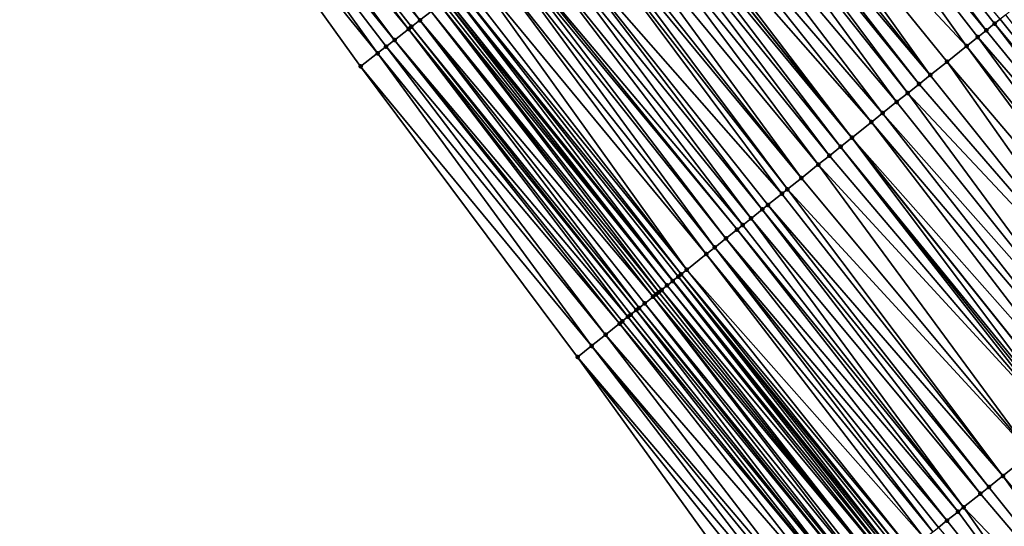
# Model space of a CAD drawing. Header units: feet. Extents: x 2004186 to 2014793, y 836912 to 864902.
# Tile 492 of 656: x 2007227 to 2007282, y 852127 to 852155. Entities that reach past the tile are written whole.
import ezdxf

# ---------------------------------------------------------------- set-up
doc = ezdxf.new("R2010")
doc.units = ezdxf.units.FT
doc.header["$LTSCALE"] = 100
doc.header["$MEASUREMENT"] = 0
for name, color, linetype, lineweight in [('EP_Travel Lane', 5, 'Continuous', 40), ('GPL_Skip Line', 2, 'Continuous', 40), ('Road Shots', 4, 'Continuous', 200), ('Road X-Section', 30, 'Continuous', 13)]:
    doc.layers.add(name, color=color, linetype=linetype, lineweight=lineweight)
doc.layers.add('I-77 SB_MM21-27-Surface-Border', color=7, linetype='Continuous')
doc.layers.add('I-77 SB_MM21-27-Surface-TIN', color=7, linetype='Continuous')

msp = doc.modelspace()

# ---------------------------------------------------------------- linework, layer by layer
at = {"layer": 'EP_Travel Lane'}
msp.add_polyline3d([(2007377.983800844, 852000.8977127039, 436.5696962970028), (2007365.146606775, 852016.2331912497, 436.746768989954), (2007352.319153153, 852031.7502962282, 436.8728418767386), (2007339.674079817, 852047.2450882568, 436.9950861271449), (2007327.029079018, 852062.7397913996, 437.136883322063), (2007314.384125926, 852078.2344360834, 437.2915498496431), (2007301.668577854, 852093.863523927, 437.4010782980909), (2007289.081300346, 852109.4060713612, 437.4789598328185), (2007276.494021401, 852124.9486205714, 437.5560434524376), (2007263.906707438, 852140.4912130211, 437.6138518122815), (2007251.319932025, 852156.231166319, 437.6029466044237), (2007239.071900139, 852172.0420528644, 437.6819413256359), (2007226.823824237, 852187.8529962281, 437.7461890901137), (2007214.576057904, 852203.6635399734, 437.9141399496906), (2007202.278240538, 852219.5795358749, 438.050688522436)], dxfattribs=at)
at = {"layer": 'GPL_Skip Line'}
msp.add_polyline3d([(2007400.41848609, 851993.5982109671, 436.2031289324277), (2007387.580882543, 852008.9335304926, 436.3592634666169), (2007374.74317321, 852024.268976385, 436.4908941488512), (2007361.986144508, 852039.6713750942, 436.6037614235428), (2007349.312298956, 852055.1426916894, 436.7135698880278), (2007336.638543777, 852070.6138979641, 436.8476929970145), (2007323.964731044, 852086.0851744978, 436.9663311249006), (2007311.363644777, 852101.615408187, 437.0641809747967), (2007298.875162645, 852117.2369162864, 437.1475946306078), (2007286.386638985, 852132.8584763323, 437.2079724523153), (2007273.898076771, 852148.480084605, 437.2469640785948), (2007261.464525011, 852164.1451979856, 437.282366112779), (2007249.164776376, 852179.9155655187, 437.3910763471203), (2007236.864926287, 852195.686063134, 437.4659343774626), (2007224.565206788, 852211.4563933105, 437.5843661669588), (2007212.292808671, 852227.2478656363, 437.6978340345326)], dxfattribs=at)
at = {"layer": 'I-77 SB_MM21-27-Surface-Border', "color": 3, "linetype": 'ByBlock', "lineweight": -2}
msp.add_polyline3d([(2007374.70008124, 851998.148125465, 436.6493122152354), (2007362.015852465, 852013.6118045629, 436.8093653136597), (2007347.908391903, 852028.1363464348, 436.9687877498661), (2007334.615825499, 852043.1005293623, 437.116558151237), (2007321.477952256, 852058.1914799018, 437.2583095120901), (2007308.339924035, 852073.2826196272, 437.3583708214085), (2007295.117926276, 852088.6263115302, 437.4956514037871), (2007282.316976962, 852103.9980912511, 437.5598997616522), (2007270.297043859, 852119.9943817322, 437.5878907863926), (2007258.589652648, 852136.2403071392, 437.67648959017), (2007246.483620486, 852152.4587741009, 437.6706200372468), (2007234.814603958, 852168.7212564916, 437.7487028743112), (2007222.987898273, 852184.8607180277, 437.832401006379), (2007212.265211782, 852201.8610753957, 437.9418669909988), (2007199.589120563, 852217.5207740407, 438.0786277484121)], dxfattribs=at)
at = {"layer": 'I-77 SB_MM21-27-Surface-TIN', "color": 128, "linetype": 'ByBlock', "lineweight": -2}
for points in [[(2007237.810842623, 852171.0584672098, 437.6903231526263), (2007237.022364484, 852170.4434044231, 437.7075949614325), (2007249.795354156, 852155.0418769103, 437.6399511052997)], [(2007237.810842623, 852171.0584672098, 437.6903231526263), (2007249.795354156, 852155.0418769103, 437.6399511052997), (2007250.426143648, 852155.5339181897, 437.6284631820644)], [(2007237.022364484, 852170.4434044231, 437.7075949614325), (2007236.391572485, 852169.9513663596, 437.7182463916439), (2007249.164582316, 852154.5498129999, 437.6573285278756)], [(2007237.022364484, 852170.4434044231, 437.7075949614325), (2007249.322284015, 852154.6728177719, 437.655900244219), (2007249.795354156, 852155.0418769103, 437.6399511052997)], [(2007237.022364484, 852170.4434044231, 437.7075949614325), (2007249.164582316, 852154.5498129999, 437.6573285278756), (2007249.322284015, 852154.6728177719, 437.655900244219)], [(2007269.506773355, 852170.419131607, 437.0298978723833), (2007268.718319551, 852169.8040376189, 437.0552888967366), (2007281.39602063, 852154.475152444, 437.0034165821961)], [(2007269.506773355, 852170.419131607, 437.0298978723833), (2007281.864635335, 852154.8498526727, 436.9844305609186), (2007282.177053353, 852155.0996425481, 436.9763304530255)], [(2007269.506773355, 852170.419131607, 437.0298978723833), (2007281.39602063, 852154.475152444, 437.0034165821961), (2007281.864635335, 852154.8498526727, 436.9844305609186)], [(2007235.760790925, 852169.4593149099, 437.7323814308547), (2007234.814603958, 852168.7212564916, 437.7487028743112), (2007247.42982935, 852153.1968044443, 437.6616052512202)], [(2007236.391572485, 852169.9513663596, 437.7182463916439), (2007235.760790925, 852169.4593149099, 437.7323814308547), (2007248.376025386, 852153.9348512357, 437.6483100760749)], [(2007235.760790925, 852169.4593149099, 437.7323814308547), (2007247.902917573, 852153.5658403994, 437.6516892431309), (2007248.376025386, 852153.9348512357, 437.6483100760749)], [(2007235.760790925, 852169.4593149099, 437.7323814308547), (2007247.42982935, 852153.1968044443, 437.6616052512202), (2007247.902917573, 852153.5658403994, 437.6516892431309)], [(2007236.391572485, 852169.9513663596, 437.7182463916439), (2007248.376025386, 852153.9348512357, 437.6483100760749), (2007249.164582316, 852154.5498129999, 437.6573285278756)], [(2007268.718319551, 852169.8040376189, 437.0552888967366), (2007266.668328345, 852168.2048077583, 437.1175301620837), (2007280.302556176, 852153.6008896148, 437.0309973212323)], [(2007268.718319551, 852169.8040376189, 437.0552888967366), (2007280.927387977, 852154.1004746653, 437.0124471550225), (2007281.39602063, 852154.475152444, 437.0034165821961)], [(2007268.718319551, 852169.8040376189, 437.0552888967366), (2007280.302556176, 852153.6008896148, 437.0309973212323), (2007280.927387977, 852154.1004746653, 437.0124471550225)], [(2007234.814603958, 852168.7212564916, 437.7487028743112), (2007246.483620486, 852152.4587741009, 437.6706200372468), (2007247.42982935, 852153.1968044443, 437.6616052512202)], [(2007266.668328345, 852168.2048077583, 437.1175301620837), (2007265.879861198, 852167.5897308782, 437.1384690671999), (2007278.271880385, 852151.977203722, 437.1065750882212)], [(2007266.668328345, 852168.2048077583, 437.1175301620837), (2007279.209122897, 852152.7265877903, 437.0758707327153), (2007280.302556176, 852153.6008896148, 437.0309973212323)], [(2007266.668328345, 852168.2048077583, 437.1175301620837), (2007278.271880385, 852151.977203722, 437.1065750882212), (2007279.209122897, 852152.7265877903, 437.0758707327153)], [(2007265.879861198, 852167.5897308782, 437.1384690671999), (2007265.406808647, 852167.2206491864, 437.1602874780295), (2007278.271880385, 852151.977203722, 437.1065750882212)], [(2007265.091428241, 852166.97461016, 437.1708163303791), (2007264.618335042, 852166.6055805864, 437.1790716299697), (2007277.022219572, 852150.9780301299, 437.1452234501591)], [(2007265.406808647, 852167.2206491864, 437.1602874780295), (2007265.091428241, 852166.97461016, 437.1708163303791), (2007277.647049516, 852151.4776175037, 437.1256429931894)], [(2007265.091428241, 852166.97461016, 437.1708163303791), (2007277.022219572, 852150.9780301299, 437.1452234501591), (2007277.647049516, 852151.4776175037, 437.1256429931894)], [(2007265.406808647, 852167.2206491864, 437.1602874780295), (2007277.647049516, 852151.4776175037, 437.1256429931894), (2007278.271880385, 852151.977203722, 437.1065750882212)], [(2007264.618335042, 852166.6055805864, 437.1790716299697), (2007263.514519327, 852165.7444238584, 437.2211627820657), (2007276.397380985, 852150.4784535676, 437.1600095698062)], [(2007264.618335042, 852166.6055805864, 437.1790716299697), (2007276.397380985, 852150.4784535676, 437.1600095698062), (2007277.022219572, 852150.9780301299, 437.1452234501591)], [(2007263.514519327, 852165.7444238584, 437.2211627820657), (2007262.568375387, 852165.0063102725, 437.2518402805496), (2007275.616338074, 852149.8539762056, 437.1814451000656)], [(2007263.514519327, 852165.7444238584, 437.2211627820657), (2007275.616338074, 852149.8539762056, 437.1814451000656), (2007276.397380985, 852150.4784535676, 437.1600095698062)], [(2007262.568375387, 852165.0063102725, 437.2518402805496), (2007261.779912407, 852164.3912280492, 437.2741697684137), (2007274.991511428, 852149.3543847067, 437.202854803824)], [(2007262.568375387, 852165.0063102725, 437.2518402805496), (2007274.991511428, 852149.3543847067, 437.202854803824), (2007275.616338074, 852149.8539762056, 437.1814451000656)], [(2007261.149137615, 852163.8991679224, 437.2905624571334), (2007273.898076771, 852148.480084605, 437.2469640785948), (2007261.464525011, 852164.1451979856, 437.282366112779)], [(2007261.779912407, 852164.3912280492, 437.2741697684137), (2007261.464525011, 852164.1451979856, 437.282366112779), (2007273.898076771, 852148.480084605, 437.2469640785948)], [(2007261.779912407, 852164.3912280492, 437.2741697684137), (2007273.898076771, 852148.480084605, 437.2469640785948), (2007274.991511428, 852149.3543847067, 437.202854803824)], [(2007260.67606122, 852163.5301168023, 437.3044250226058), (2007260.045274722, 852163.0380716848, 437.3169117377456), (2007272.648416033, 852147.4809109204, 437.2856536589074)], [(2007261.149137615, 852163.8991679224, 437.2905624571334), (2007260.67606122, 852163.5301168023, 437.3044250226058), (2007273.273244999, 852147.9804995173, 437.2655308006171)], [(2007260.67606122, 852163.5301168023, 437.3044250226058), (2007272.648416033, 852147.4809109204, 437.2856536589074), (2007273.273244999, 852147.9804995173, 437.2655308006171)], [(2007261.149137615, 852163.8991679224, 437.2905624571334), (2007273.273244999, 852147.9804995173, 437.2655308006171), (2007273.898076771, 852148.480084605, 437.2469640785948)], [(2007260.045274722, 852163.0380716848, 437.3169117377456), (2007259.256808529, 852162.4229935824, 437.3381688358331), (2007272.023582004, 852146.9813286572, 437.3029678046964)], [(2007260.045274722, 852163.0380716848, 437.3169117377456), (2007272.023582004, 852146.9813286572, 437.3029678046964), (2007272.648416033, 852147.4809109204, 437.2856536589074)], [(2007259.256808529, 852162.4229935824, 437.3381688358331), (2007258.626032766, 852161.9309346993, 437.3542378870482), (2007271.086340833, 852146.2319429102, 437.334416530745)], [(2007259.256808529, 852162.4229935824, 437.3381688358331), (2007271.086340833, 852146.2319429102, 437.334416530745), (2007272.023582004, 852146.9813286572, 437.3029678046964)], [(2007258.626032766, 852161.9309346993, 437.3542378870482), (2007258.31065542, 852161.6848917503, 437.3657875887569), (2007271.086340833, 852146.2319429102, 437.334416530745)], [(2007257.995274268, 852161.4388536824, 437.3760669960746), (2007256.733749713, 852160.4547013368, 437.4172040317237), (2007269.992882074, 852145.3576729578, 437.365156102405)], [(2007258.31065542, 852161.6848917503, 437.3657875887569), (2007257.995274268, 852161.4388536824, 437.3760669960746), (2007270.30529657, 852145.6074672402, 437.3551018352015)], [(2007257.995274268, 852161.4388536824, 437.3760669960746), (2007269.992882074, 852145.3576729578, 437.365156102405), (2007270.30529657, 852145.6074672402, 437.3551018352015)], [(2007258.31065542, 852161.6848917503, 437.3657875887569), (2007270.30529657, 852145.6074672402, 437.3551018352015), (2007271.086340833, 852146.2319429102, 437.334416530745)], [(2007256.733749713, 852160.4547013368, 437.4172040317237), (2007256.260686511, 852160.0856333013, 437.4354685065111), (2007268.899447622, 852144.4833726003, 437.4093788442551)], [(2007256.733749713, 852160.4547013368, 437.4172040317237), (2007269.211862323, 852144.7331666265, 437.3994381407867), (2007269.992882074, 852145.3576729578, 437.365156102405)], [(2007256.733749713, 852160.4547013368, 437.4172040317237), (2007268.899447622, 852144.4833726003, 437.4093788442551), (2007269.211862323, 852144.7331666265, 437.3994381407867)], [(2007255.629923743, 852159.5935577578, 437.4558732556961), (2007254.841443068, 852158.9784982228, 437.4722984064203), (2007267.805994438, 852143.6090956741, 437.443210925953)], [(2007256.260686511, 852160.0856333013, 437.4354685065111), (2007255.629923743, 852159.5935577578, 437.4558732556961), (2007268.274612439, 852143.9837917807, 437.4260529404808)], [(2007255.629923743, 852159.5935577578, 437.4558732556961), (2007267.805994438, 852143.6090956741, 437.443210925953), (2007268.274612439, 852143.9837917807, 437.4260529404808)], [(2007256.260686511, 852160.0856333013, 437.4354685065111), (2007268.274612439, 852143.9837917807, 437.4260529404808), (2007268.899447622, 852144.4833726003, 437.4093788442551)], [(2007254.368399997, 852158.6094043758, 437.4972800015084), (2007253.737661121, 852158.117298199, 437.5256566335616), (2007266.243933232, 852142.3601101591, 437.4997363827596)], [(2007254.683758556, 852158.8554714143, 437.479461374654), (2007254.368399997, 852158.6094043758, 437.4972800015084), (2007266.868754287, 852142.8597086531, 437.4752246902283)], [(2007254.368399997, 852158.6094043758, 437.4972800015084), (2007266.243933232, 852142.3601101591, 437.4997363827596), (2007266.868754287, 852142.8597086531, 437.4752246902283)], [(2007254.841443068, 852158.9784982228, 437.4722984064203), (2007254.683758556, 852158.8554714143, 437.479461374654), (2007267.493580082, 852143.3593012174, 437.453342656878)], [(2007254.683758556, 852158.8554714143, 437.479461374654), (2007266.868754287, 852142.8597086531, 437.4752246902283), (2007267.493580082, 852143.3593012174, 437.453342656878)], [(2007254.841443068, 852158.9784982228, 437.4722984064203), (2007267.493580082, 852143.3593012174, 437.453342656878), (2007267.805994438, 852143.6090956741, 437.443210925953)], [(2007253.737661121, 852158.117298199, 437.5256566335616), (2007252.949224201, 852157.5021825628, 437.5566813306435), (2007265.77532505, 852141.9854017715, 437.5223405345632)], [(2007253.737661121, 852158.117298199, 437.5256566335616), (2007265.77532505, 852141.9854017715, 437.5223405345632), (2007266.243933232, 852142.3601101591, 437.4997363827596)], [(2007252.949224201, 852157.5021825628, 437.5566813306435), (2007252.318491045, 852157.0100690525, 437.5869664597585), (2007264.681896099, 852141.1110945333, 437.5696145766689)], [(2007252.949224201, 852157.5021825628, 437.5566813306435), (2007264.681896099, 852141.1110945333, 437.5696145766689), (2007265.77532505, 852141.9854017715, 437.5223405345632)], [(2007252.318491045, 852157.0100690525, 437.5869664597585), (2007252.003110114, 852156.7640306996, 437.5973200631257), (2007264.681896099, 852141.1110945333, 437.5696145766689)], [(2007251.687719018, 852156.5180053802, 437.6042818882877), (2007251.319932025, 852156.231166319, 437.6029466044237), (2007263.906707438, 852140.4912130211, 437.6138518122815)], [(2007252.003110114, 852156.7640306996, 437.5973200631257), (2007251.687719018, 852156.5180053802, 437.6042818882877), (2007264.369482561, 852140.8612990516, 437.5802007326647)], [(2007251.687719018, 852156.5180053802, 437.6042818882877), (2007263.906707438, 852140.4912130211, 437.6138518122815), (2007264.213283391, 852140.7363918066, 437.5897083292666)], [(2007251.687719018, 852156.5180053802, 437.6042818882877), (2007264.213283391, 852140.7363918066, 437.5897083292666), (2007264.369482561, 852140.8612990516, 437.5802007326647)], [(2007252.003110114, 852156.7640306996, 437.5973200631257), (2007264.369482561, 852140.8612990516, 437.5802007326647), (2007264.681896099, 852141.1110945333, 437.5696145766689)], [(2007250.899214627, 852155.902976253, 437.6127937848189), (2007250.426143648, 852155.5339181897, 437.6284631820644), (2007263.119867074, 852139.8620687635, 437.643991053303)], [(2007251.056900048, 852156.026001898, 437.6059336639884), (2007250.899214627, 852155.902976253, 437.6127937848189), (2007263.588493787, 852140.2367539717, 437.6316658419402)], [(2007250.899214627, 852155.902976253, 437.6127937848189), (2007263.276071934, 852139.9869688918, 437.6376393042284), (2007263.588493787, 852140.2367539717, 437.6316658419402)], [(2007250.899214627, 852155.902976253, 437.6127937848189), (2007263.119867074, 852139.8620687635, 437.643991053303), (2007263.276071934, 852139.9869688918, 437.6376393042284)], [(2007251.214595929, 852156.1490141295, 437.6025641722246), (2007251.056900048, 852156.026001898, 437.6059336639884), (2007263.588493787, 852140.2367539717, 437.6316658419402)], [(2007251.214595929, 852156.1490141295, 437.6025641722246), (2007263.90089512, 852140.4865647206, 437.6143095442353), (2007251.319932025, 852156.231166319, 437.6029466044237)], [(2007251.214595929, 852156.1490141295, 437.6025641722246), (2007263.588493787, 852140.2367539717, 437.6316658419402), (2007263.90089512, 852140.4865647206, 437.6143095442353)], [(2007263.90089512, 852140.4865647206, 437.6143095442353), (2007263.906707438, 852140.4912130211, 437.6138518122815), (2007251.319932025, 852156.231166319, 437.6029466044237)], [(2007250.426143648, 852155.5339181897, 437.6284631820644), (2007249.795354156, 852155.0418769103, 437.6399511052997), (2007262.80745613, 852139.6122700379, 437.656015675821)], [(2007250.426143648, 852155.5339181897, 437.6284631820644), (2007262.96366587, 852139.7371640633, 437.6523703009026), (2007263.119867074, 852139.8620687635, 437.643991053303)], [(2007250.426143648, 852155.5339181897, 437.6284631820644), (2007262.80745613, 852139.6122700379, 437.656015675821), (2007262.96366587, 852139.7371640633, 437.6523703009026)], [(2007282.489453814, 852155.3494543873, 436.9584905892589), (2007282.177053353, 852155.0996425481, 436.9763304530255), (2007294.665621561, 852139.4780267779, 436.9406582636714)], [(2007249.322284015, 852154.6728177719, 437.655900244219), (2007249.164582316, 852154.5498129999, 437.6573285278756), (2007261.870176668, 852138.86293219, 437.6662235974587)], [(2007249.795354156, 852155.0418769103, 437.6399511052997), (2007249.322284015, 852154.6728177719, 437.655900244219), (2007262.026393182, 852138.9878177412, 437.6663359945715)], [(2007249.322284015, 852154.6728177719, 437.655900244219), (2007261.870176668, 852138.86293219, 437.6662235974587), (2007262.026393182, 852138.9878177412, 437.6663359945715)], [(2007249.795354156, 852155.0418769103, 437.6399511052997), (2007262.338814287, 852139.2376037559, 437.6599480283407), (2007262.80745613, 852139.6122700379, 437.656015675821)], [(2007249.795354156, 852155.0418769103, 437.6399511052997), (2007262.026393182, 852138.9878177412, 437.6663359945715), (2007262.338814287, 852139.2376037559, 437.6599480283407)], [(2007281.864635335, 852154.8498526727, 436.9844305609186), (2007281.39602063, 852154.475152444, 437.0034165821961), (2007294.040788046, 852138.9784438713, 436.9582581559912)], [(2007282.177053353, 852155.0996425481, 436.9763304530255), (2007281.864635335, 852154.8498526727, 436.9844305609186), (2007294.665621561, 852139.4780267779, 436.9406582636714)], [(2007281.864635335, 852154.8498526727, 436.9844305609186), (2007294.040788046, 852138.9784438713, 436.9582581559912), (2007294.665621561, 852139.4780267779, 436.9406582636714)], [(2007249.164582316, 852154.5498129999, 437.6573285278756), (2007248.376025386, 852153.9348512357, 437.6483100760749), (2007261.401523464, 852138.4882801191, 437.6638539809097)], [(2007249.164582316, 852154.5498129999, 437.6573285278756), (2007261.557737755, 852138.6131684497, 437.6627339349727), (2007261.870176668, 852138.86293219, 437.6662235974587)], [(2007249.164582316, 852154.5498129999, 437.6573285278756), (2007261.401523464, 852138.4882801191, 437.6638539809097), (2007261.557737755, 852138.6131684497, 437.6627339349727)], [(2007280.927387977, 852154.1004746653, 437.0124471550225), (2007280.302556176, 852153.6008896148, 437.0309973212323), (2007292.791129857, 852137.9792669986, 436.9983621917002)], [(2007281.39602063, 852154.475152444, 437.0034165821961), (2007280.927387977, 852154.1004746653, 437.0124471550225), (2007294.040788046, 852138.9784438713, 436.9582581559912)], [(2007280.927387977, 852154.1004746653, 437.0124471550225), (2007292.791129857, 852137.9792669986, 436.9983621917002), (2007294.040788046, 852138.9784438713, 436.9582581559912)], [(2007247.902917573, 852153.5658403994, 437.6516892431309), (2007247.42982935, 852153.1968044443, 437.6616052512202), (2007260.151814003, 852137.4891673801, 437.6755170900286)], [(2007248.376025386, 852153.9348512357, 437.6483100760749), (2007247.902917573, 852153.5658403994, 437.6516892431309), (2007260.932892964, 852138.113599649, 437.6740781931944)], [(2007247.902917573, 852153.5658403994, 437.6516892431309), (2007260.151814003, 852137.4891673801, 437.6755170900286), (2007260.932892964, 852138.113599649, 437.6740781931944)], [(2007248.376025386, 852153.9348512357, 437.6483100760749), (2007261.08910498, 852138.2384908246, 437.6716964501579), (2007261.401523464, 852138.4882801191, 437.6638539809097)], [(2007248.376025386, 852153.9348512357, 437.6483100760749), (2007260.932892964, 852138.113599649, 437.6740781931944), (2007261.08910498, 852138.2384908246, 437.6716964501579)], [(2007280.302556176, 852153.6008896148, 437.0309973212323), (2007279.209122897, 852152.7265877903, 437.0758707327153), (2007292.166304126, 852137.4796743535, 437.0202805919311)], [(2007280.302556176, 852153.6008896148, 437.0309973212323), (2007292.166304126, 852137.4796743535, 437.0202805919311), (2007292.791129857, 852137.9792669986, 436.9983621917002)], [(2007247.42982935, 852153.1968044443, 437.6616052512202), (2007246.483620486, 852152.4587741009, 437.6706200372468), (2007259.370747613, 852136.8647193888, 437.6839282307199)], [(2007247.42982935, 852153.1968044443, 437.6616052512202), (2007259.370747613, 852136.8647193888, 437.6839282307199), (2007260.151814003, 852137.4891673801, 437.6755170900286)], [(2007246.483620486, 852152.4587741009, 437.6706200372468), (2007258.589652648, 852136.2403071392, 437.67648959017), (2007259.370747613, 852136.8647193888, 437.6839282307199)], [(2007279.209122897, 852152.7265877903, 437.0758707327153), (2007278.271880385, 852151.977203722, 437.1065750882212), (2007290.76043323, 852136.3556071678, 437.0623839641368)], [(2007279.209122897, 852152.7265877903, 437.0758707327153), (2007290.76043323, 852136.3556071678, 437.0623839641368), (2007292.166304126, 852137.4796743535, 437.0202805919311)], [(2007278.271880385, 852151.977203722, 437.1065750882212), (2007277.647049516, 852151.4776175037, 437.1256429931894), (2007290.76043323, 852136.3556071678, 437.0623839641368)], [(2007277.647049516, 852151.4776175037, 437.1256429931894), (2007277.022219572, 852150.9780301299, 437.1452234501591), (2007290.76043323, 852136.3556071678, 437.0623839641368)], [(2007277.022219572, 852150.9780301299, 437.1452234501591), (2007276.397380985, 852150.4784535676, 437.1600095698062), (2007288.885932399, 852134.8568588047, 437.1150253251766)], [(2007277.022219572, 852150.9780301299, 437.1452234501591), (2007288.885932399, 852134.8568588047, 437.1150253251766), (2007290.76043323, 852136.3556071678, 437.0623839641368)], [(2007276.397380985, 852150.4784535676, 437.1600095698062), (2007275.616338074, 852149.8539762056, 437.1814451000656), (2007288.885932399, 852134.8568588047, 437.1150253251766)], [(2007275.616338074, 852149.8539762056, 437.1814451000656), (2007274.991511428, 852149.3543847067, 437.202854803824), (2007287.948690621, 852134.1074738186, 437.1461373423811)], [(2007275.616338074, 852149.8539762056, 437.1814451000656), (2007287.948690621, 852134.1074738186, 437.1461373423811), (2007288.885932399, 852134.8568588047, 437.1150253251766)], [(2007274.991511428, 852149.3543847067, 437.202854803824), (2007273.898076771, 852148.480084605, 437.2469640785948), (2007287.167670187, 852133.4829683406, 437.1800414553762)], [(2007274.991511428, 852149.3543847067, 437.202854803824), (2007287.167670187, 852133.4829683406, 437.1800414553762), (2007287.948690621, 852134.1074738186, 437.1461373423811)], [(2007273.273244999, 852147.9804995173, 437.2655308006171), (2007285.918020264, 852132.4837811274, 437.2247310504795), (2007273.898076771, 852148.480084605, 437.2469640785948)], [(2007285.918020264, 852132.4837811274, 437.2247310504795), (2007286.386638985, 852132.8584763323, 437.2079724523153), (2007273.898076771, 852148.480084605, 437.2469640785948)], [(2007287.167670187, 852133.4829683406, 437.1800414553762), (2007273.898076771, 852148.480084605, 437.2469640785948), (2007286.386638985, 852132.8584763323, 437.2079724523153)], [(2007272.648416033, 852147.4809109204, 437.2856536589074), (2007272.023582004, 852146.9813286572, 437.3029678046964), (2007285.605610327, 852132.2339811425, 437.2373143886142)], [(2007273.273244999, 852147.9804995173, 437.2655308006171), (2007272.648416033, 852147.4809109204, 437.2856536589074), (2007285.605610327, 852132.2339811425, 437.2373143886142)], [(2007273.273244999, 852147.9804995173, 437.2655308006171), (2007285.76181835, 852132.3588773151, 437.2327165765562), (2007285.918020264, 852132.4837811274, 437.2247310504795)], [(2007273.273244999, 852147.9804995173, 437.2655308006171), (2007285.605610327, 852132.2339811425, 437.2373143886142), (2007285.76181835, 852132.3588773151, 437.2327165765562)], [(2007272.023582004, 852146.9813286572, 437.3029678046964), (2007271.086340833, 852146.2319429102, 437.334416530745), (2007283.887296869, 852130.8601547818, 437.2739036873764)], [(2007272.023582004, 852146.9813286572, 437.3029678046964), (2007283.887296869, 852130.8601547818, 437.2739036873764), (2007285.605610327, 852132.2339811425, 437.2373143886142)], [(2007271.086340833, 852146.2319429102, 437.334416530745), (2007270.30529657, 852145.6074672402, 437.3551018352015), (2007283.887296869, 852130.8601547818, 437.2739036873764)], [(2007269.992882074, 852145.3576729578, 437.365156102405), (2007269.211862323, 852144.7331666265, 437.3994381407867), (2007282.325220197, 852129.6111886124, 437.3218513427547)], [(2007270.30529657, 852145.6074672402, 437.3551018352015), (2007269.992882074, 852145.3576729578, 437.365156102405), (2007282.325220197, 852129.6111886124, 437.3218513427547)], [(2007270.30529657, 852145.6074672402, 437.3551018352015), (2007282.325220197, 852129.6111886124, 437.3218513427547), (2007283.887296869, 852130.8601547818, 437.2739036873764)], [(2007269.211862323, 852144.7331666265, 437.3994381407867), (2007268.899447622, 852144.4833726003, 437.4093788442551), (2007281.544197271, 852128.9866862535, 437.3543724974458)], [(2007269.211862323, 852144.7331666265, 437.3994381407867), (2007281.544197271, 852128.9866862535, 437.3543724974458), (2007282.325220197, 852129.6111886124, 437.3218513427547)], [(2007268.899447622, 852144.4833726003, 437.4093788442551), (2007268.274612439, 852143.9837917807, 437.4260529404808), (2007281.075583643, 852128.611984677, 437.3739564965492)], [(2007268.899447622, 852144.4833726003, 437.4093788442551), (2007281.075583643, 852128.611984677, 437.3739564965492), (2007281.544197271, 852128.9866862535, 437.3543724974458)], [(2007267.805994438, 852143.6090956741, 437.443210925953), (2007267.493580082, 852143.3593012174, 437.453342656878), (2007280.138334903, 852127.8626083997, 437.4012064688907)], [(2007268.274612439, 852143.9837917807, 437.4260529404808), (2007267.805994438, 852143.6090956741, 437.443210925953), (2007280.138334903, 852127.8626083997, 437.4012064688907)], [(2007268.274612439, 852143.9837917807, 437.4260529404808), (2007280.138334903, 852127.8626083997, 437.4012064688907), (2007281.075583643, 852128.611984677, 437.3739564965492)], [(2007267.493580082, 852143.3593012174, 437.453342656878), (2007266.868754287, 852142.8597086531, 437.4752246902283), (2007279.825917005, 852127.6128183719, 437.409374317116)], [(2007267.493580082, 852143.3593012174, 437.453342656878), (2007279.825917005, 852127.6128183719, 437.409374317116), (2007280.138334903, 852127.8626083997, 437.4012064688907)], [(2007266.868754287, 852142.8597086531, 437.4752246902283), (2007266.243933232, 852142.3601101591, 437.4997363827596), (2007279.201089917, 852127.113227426, 437.4305391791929)], [(2007266.868754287, 852142.8597086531, 437.4752246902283), (2007279.201089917, 852127.113227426, 437.4305391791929), (2007279.825917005, 852127.6128183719, 437.409374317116)], [(2007265.77532505, 852141.9854017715, 437.5223405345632), (2007264.681896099, 852141.1110945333, 437.5696145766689), (2007277.951464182, 852126.1140099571, 437.4886456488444)], [(2007266.243933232, 852142.3601101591, 437.4997363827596), (2007265.77532505, 852141.9854017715, 437.5223405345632), (2007278.420070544, 852126.4887206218, 437.4650314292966)], [(2007265.77532505, 852141.9854017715, 437.5223405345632), (2007277.951464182, 852126.1140099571, 437.4886456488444), (2007278.420070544, 852126.4887206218, 437.4650314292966)], [(2007266.243933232, 852142.3601101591, 437.4997363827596), (2007278.732480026, 852126.7385211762, 437.4521956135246), (2007279.201089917, 852127.113227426, 437.4305391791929)], [(2007266.243933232, 852142.3601101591, 437.4997363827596), (2007278.420070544, 852126.4887206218, 437.4650314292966), (2007278.732480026, 852126.7385211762, 437.4521956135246)], [(2007264.681896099, 852141.1110945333, 437.5696145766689), (2007264.369482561, 852140.8612990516, 437.5802007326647), (2007277.17044175, 852125.4895069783, 437.521441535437)], [(2007264.681896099, 852141.1110945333, 437.5696145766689), (2007277.17044175, 852125.4895069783, 437.521441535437), (2007277.951464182, 852126.1140099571, 437.4886456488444)], [(2007263.90089512, 852140.4865647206, 437.6143095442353), (2007263.588493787, 852140.2367539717, 437.6316658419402), (2007276.233235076, 852124.7400780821, 437.5720255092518)], [(2007263.90089512, 852140.4865647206, 437.6143095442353), (2007276.389436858, 852124.8649820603, 437.5639663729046), (2007263.906707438, 852140.4912130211, 437.6138518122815)], [(2007263.90089512, 852140.4865647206, 437.6143095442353), (2007276.233235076, 852124.7400780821, 437.5720255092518), (2007276.389436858, 852124.8649820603, 437.5639663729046)], [(2007264.213283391, 852140.7363918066, 437.5897083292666), (2007263.906707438, 852140.4912130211, 437.6138518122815), (2007276.494021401, 852124.9486205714, 437.5560434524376)], [(2007276.389436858, 852124.8649820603, 437.5639663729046), (2007276.494021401, 852124.9486205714, 437.5560434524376), (2007263.906707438, 852140.4912130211, 437.6138518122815)], [(2007264.369482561, 852140.8612990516, 437.5802007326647), (2007264.213283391, 852140.7363918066, 437.5897083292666), (2007276.858025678, 852125.2397146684, 437.5306214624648)], [(2007264.213283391, 852140.7363918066, 437.5897083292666), (2007276.494021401, 852124.9486205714, 437.5560434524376), (2007276.701826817, 852125.114807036, 437.5403009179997)], [(2007264.213283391, 852140.7363918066, 437.5897083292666), (2007276.701826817, 852125.114807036, 437.5403009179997), (2007276.858025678, 852125.2397146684, 437.5306214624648)], [(2007264.369482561, 852140.8612990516, 437.5802007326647), (2007276.858025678, 852125.2397146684, 437.5306214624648), (2007277.17044175, 852125.4895069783, 437.521441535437)], [(2007263.119867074, 852139.8620687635, 437.643991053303), (2007262.96366587, 852139.7371640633, 437.6523703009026), (2007275.608391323, 852124.2405079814, 437.5839466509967)], [(2007263.276071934, 852139.9869688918, 437.6376393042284), (2007263.119867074, 852139.8620687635, 437.643991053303), (2007275.608391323, 852124.2405079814, 437.5839466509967)], [(2007263.588493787, 852140.2367539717, 437.6316658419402), (2007263.276071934, 852139.9869688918, 437.6376393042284), (2007276.077027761, 852124.6151810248, 437.5770155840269)], [(2007263.276071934, 852139.9869688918, 437.6376393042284), (2007275.608391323, 852124.2405079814, 437.5839466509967), (2007276.077027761, 852124.6151810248, 437.5770155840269)], [(2007263.588493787, 852140.2367539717, 437.6316658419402), (2007276.077027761, 852124.6151810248, 437.5770155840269), (2007276.233235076, 852124.7400780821, 437.5720255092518)], [(2007262.338814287, 852139.2376037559, 437.6599480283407), (2007262.026393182, 852138.9878177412, 437.6663359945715), (2007274.671068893, 852123.4912238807, 437.5703208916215)], [(2007262.80745613, 852139.6122700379, 437.656015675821), (2007262.338814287, 852139.2376037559, 437.6599480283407), (2007274.983547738, 852123.7409376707, 437.5959607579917)], [(2007262.338814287, 852139.2376037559, 437.6599480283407), (2007274.671068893, 852123.4912238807, 437.5703208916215), (2007274.983547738, 852123.7409376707, 437.5959607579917)], [(2007262.96366587, 852139.7371640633, 437.6523703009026), (2007262.80745613, 852139.6122700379, 437.656015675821), (2007275.608391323, 852124.2405079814, 437.5839466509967)], [(2007262.80745613, 852139.6122700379, 437.656015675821), (2007275.139768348, 852123.8658180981, 437.5983452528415), (2007275.608391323, 852124.2405079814, 437.5839466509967)], [(2007262.80745613, 852139.6122700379, 437.656015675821), (2007274.983547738, 852123.7409376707, 437.5959607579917), (2007275.139768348, 852123.8658180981, 437.5983452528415)], [(2007261.870176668, 852138.86293219, 437.6662235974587), (2007261.557737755, 852138.6131684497, 437.6627339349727), (2007274.046234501, 852122.9916420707, 437.5874343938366)], [(2007262.026393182, 852138.9878177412, 437.6663359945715), (2007261.870176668, 852138.86293219, 437.6662235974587), (2007274.514852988, 852123.3663375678, 437.5705462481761)], [(2007261.870176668, 852138.86293219, 437.6662235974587), (2007274.046234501, 852122.9916420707, 437.5874343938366), (2007274.514852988, 852123.3663375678, 437.5705462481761)], [(2007262.026393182, 852138.9878177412, 437.6663359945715), (2007274.514852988, 852123.3663375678, 437.5705462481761), (2007274.671068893, 852123.4912238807, 437.5703208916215)], [(2007261.08910498, 852138.2384908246, 437.6716964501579), (2007260.932892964, 852138.113599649, 437.6740781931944), (2007273.733806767, 852122.7418643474, 437.5901457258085)], [(2007261.401523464, 852138.4882801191, 437.6638539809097), (2007261.08910498, 852138.2384908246, 437.6716964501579), (2007273.733806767, 852122.7418643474, 437.5901457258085)], [(2007261.557737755, 852138.6131684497, 437.6627339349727), (2007261.401523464, 852138.4882801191, 437.6638539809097), (2007274.046234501, 852122.9916420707, 437.5874343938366)], [(2007261.401523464, 852138.4882801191, 437.6638539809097), (2007273.733806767, 852122.7418643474, 437.5901457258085), (2007274.046234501, 852122.9916420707, 437.5874343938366)], [(2007260.932892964, 852138.113599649, 437.6740781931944), (2007260.151814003, 852137.4891673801, 437.6755170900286), (2007273.265151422, 852122.3672149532, 437.5865894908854)], [(2007260.932892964, 852138.113599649, 437.6740781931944), (2007273.265151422, 852122.3672149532, 437.5865894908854), (2007273.733806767, 852122.7418643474, 437.5901457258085)], [(2007260.151814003, 852137.4891673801, 437.6755170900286), (2007259.370747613, 852136.8647193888, 437.6839282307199), (2007272.327839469, 852121.617917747, 437.5787754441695)], [(2007260.151814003, 852137.4891673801, 437.6755170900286), (2007272.327839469, 852121.617917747, 437.5787754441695), (2007273.265151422, 852122.3672149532, 437.5865894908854)], [(2007259.370747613, 852136.8647193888, 437.6839282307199), (2007258.589652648, 852136.2403071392, 437.67648959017), (2007271.546762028, 852120.9934835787, 437.581057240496)], [(2007259.370747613, 852136.8647193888, 437.6839282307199), (2007272.015410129, 852121.3681420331, 437.5805956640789), (2007272.327839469, 852121.617917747, 437.5787754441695)], [(2007259.370747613, 852136.8647193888, 437.6839282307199), (2007271.546762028, 852120.9934835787, 437.581057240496), (2007272.015410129, 852121.3681420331, 437.5805956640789)], [(2007258.589652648, 852136.2403071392, 437.67648959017), (2007271.078122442, 852120.6188144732, 437.5862419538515), (2007271.546762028, 852120.9934835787, 437.581057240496)], [(2007258.589652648, 852136.2403071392, 437.67648959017), (2007270.297043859, 852119.9943817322, 437.5878907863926), (2007271.078122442, 852120.6188144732, 437.5862419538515)], [(2007283.887296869, 852130.8601547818, 437.2739036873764), (2007282.325220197, 852129.6111886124, 437.3218513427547), (2007295.126171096, 852114.2394069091, 437.2584887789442)], [(2007282.325220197, 852129.6111886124, 437.3218513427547), (2007281.544197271, 852128.9866862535, 437.3543724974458), (2007294.03272196, 852113.3651249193, 437.2945673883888)], [(2007282.325220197, 852129.6111886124, 437.3218513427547), (2007294.03272196, 852113.3651249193, 437.2945673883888), (2007295.126171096, 852114.2394069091, 437.2584887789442)], [(2007281.544197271, 852128.9866862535, 437.3543724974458), (2007281.075583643, 852128.611984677, 437.3739564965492), (2007294.03272196, 852113.3651249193, 437.2945673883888)], [(2007281.075583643, 852128.611984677, 437.3739564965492), (2007280.138334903, 852127.8626083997, 437.4012064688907), (2007294.03272196, 852113.3651249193, 437.2945673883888)], [(2007280.138334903, 852127.8626083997, 437.4012064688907), (2007279.825917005, 852127.6128183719, 437.409374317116), (2007291.689605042, 852111.4916780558, 437.3654294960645)], [(2007280.138334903, 852127.8626083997, 437.4012064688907), (2007291.689605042, 852111.4916780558, 437.3654294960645), (2007294.03272196, 852113.3651249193, 437.2945673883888)], [(2007279.825917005, 852127.6128183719, 437.409374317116), (2007279.201089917, 852127.113227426, 437.4305391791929), (2007291.689605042, 852111.4916780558, 437.3654294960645)], [(2007279.201089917, 852127.113227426, 437.4305391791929), (2007278.732480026, 852126.7385211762, 437.4521956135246), (2007291.689605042, 852111.4916780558, 437.3654294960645)]]:
    msp.add_3dface(points, dxfattribs=at)
at = {"layer": 'Road Shots', "lineweight": 100}
for p in [(2007249.322284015, 852154.6728177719, 437.655900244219), (2007249.795354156, 852155.0418769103, 437.6399511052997), (2007281.864635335, 852154.8498526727, 436.9844305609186), (2007249.164582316, 852154.5498129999, 437.6573285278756), (2007280.927387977, 852154.1004746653, 437.0124471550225), (2007281.39602063, 852154.475152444, 437.0034165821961), (2007247.902917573, 852153.5658403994, 437.6516892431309), (2007248.376025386, 852153.9348512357, 437.6483100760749), (2007280.302556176, 852153.6008896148, 437.0309973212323), (2007247.42982935, 852153.1968044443, 437.6616052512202), (2007246.483620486, 852152.4587741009, 437.6706200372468), (2007279.209122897, 852152.7265877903, 437.0758707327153), (2007278.271880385, 852151.977203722, 437.1065750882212), (2007277.647049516, 852151.4776175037, 437.1256429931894), (2007277.022219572, 852150.9780301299, 437.1452234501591), (2007276.397380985, 852150.4784535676, 437.1600095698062), (2007275.616338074, 852149.8539762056, 437.1814451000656), (2007274.991511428, 852149.3543847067, 437.202854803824), (2007273.898076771, 852148.480084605, 437.2469640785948), (2007272.648416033, 852147.4809109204, 437.2856536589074), (2007273.273244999, 852147.9804995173, 437.2655308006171), (2007272.023582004, 852146.9813286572, 437.3029678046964), (2007271.086340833, 852146.2319429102, 437.334416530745), (2007269.992882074, 852145.3576729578, 437.365156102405), (2007270.30529657, 852145.6074672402, 437.3551018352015), (2007269.211862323, 852144.7331666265, 437.3994381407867), (2007268.899447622, 852144.4833726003, 437.4093788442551), (2007267.805994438, 852143.6090956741, 437.443210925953), (2007268.274612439, 852143.9837917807, 437.4260529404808), (2007267.493580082, 852143.3593012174, 437.453342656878), (2007266.868754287, 852142.8597086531, 437.4752246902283), (2007265.77532505, 852141.9854017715, 437.5223405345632), (2007266.243933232, 852142.3601101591, 437.4997363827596), (2007264.681896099, 852141.1110945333, 437.5696145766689), (2007263.90089512, 852140.4865647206, 437.6143095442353), (2007264.213283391, 852140.7363918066, 437.5897083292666), (2007264.369482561, 852140.8612990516, 437.5802007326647), (2007263.119867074, 852139.8620687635, 437.643991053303), (2007263.276071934, 852139.9869688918, 437.6376393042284), (2007263.588493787, 852140.2367539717, 437.6316658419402), (2007262.338814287, 852139.2376037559, 437.6599480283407), (2007262.80745613, 852139.6122700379, 437.656015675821), (2007262.96366587, 852139.7371640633, 437.6523703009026), (2007261.870176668, 852138.86293219, 437.6662235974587), (2007262.026393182, 852138.9878177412, 437.6663359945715), (2007261.08910498, 852138.2384908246, 437.6716964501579), (2007261.401523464, 852138.4882801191, 437.6638539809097), (2007261.557737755, 852138.6131684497, 437.6627339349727), (2007260.932892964, 852138.113599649, 437.6740781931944), (2007260.151814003, 852137.4891673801, 437.6755170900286), (2007259.370747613, 852136.8647193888, 437.6839282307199), (2007258.589652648, 852136.2403071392, 437.67648959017), (2007282.325220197, 852129.6111886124, 437.3218513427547), (2007281.544197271, 852128.9866862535, 437.3543724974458), (2007281.075583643, 852128.611984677, 437.3739564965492), (2007280.138334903, 852127.8626083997, 437.4012064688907), (2007279.825917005, 852127.6128183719, 437.409374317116), (2007279.201089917, 852127.113227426, 437.4305391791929)]:
    msp.add_point(p, dxfattribs=at)
at = {"layer": 'Road X-Section', "extrusion": (-0.6149891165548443, 0.7885205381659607, 0.004873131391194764), "elevation": -562492.8934511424, "flags": 128}
msp.add_lwpolyline([(-2106844.581486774, 3178.810140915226), (-2106845.781486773, 3178.801126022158), (-2106846.381486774, 3178.791209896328), (-2106846.981486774, 3178.787830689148), (-2106847.981486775, 3178.796849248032), (-2106848.181486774, 3178.795420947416), (-2106848.781486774, 3178.779471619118), (-2106849.581486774, 3178.767983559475), (-2106850.181486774, 3178.752313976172), (-2106850.381486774, 3178.745453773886), (-2106850.581486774, 3178.742084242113), (-2106851.181486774, 3178.743801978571), (-2106851.581486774, 3178.736840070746), (-2106851.981486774, 3178.726486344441), (-2106852.781486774, 3178.696200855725), (-2106853.781486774, 3178.665175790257), (-2106854.581486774, 3178.636798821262), (-2106854.981486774, 3178.618979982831), (-2106855.181486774, 3178.611816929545), (-2106856.181486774, 3178.59539158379), (-2106856.981486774, 3178.574986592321), (-2106857.581486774, 3178.556721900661), (-2106859.181486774, 3178.515584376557), (-2106859.581486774, 3178.50530484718), (-2106859.981486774, 3178.493755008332), (-2106860.781486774, 3178.477685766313), (-2106861.781486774, 3178.456428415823), (-2106862.581486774, 3178.443941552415), (-2106863.181486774, 3178.430078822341), (-2106863.981486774, 3178.413685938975), (-2106864.981486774, 3178.391356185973), (-2106866.181486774, 3178.360678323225), (-2106867.581486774, 3178.318586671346), (-2106868.181486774, 3178.31033127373), (-2106868.581486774, 3178.299802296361), (-2106869.181486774, 3178.277983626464), (-2106870.181486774, 3178.257044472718), (-2106872.781486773, 3178.194802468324), (-2106873.781486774, 3178.16941114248), (-2106874.581486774, 3178.150074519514), (-2106874.781486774, 3178.141716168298), (-2106874.981486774, 3178.130278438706), (-2106875.181486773, 3178.113537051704), (-2106875.581486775, 3178.071441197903), (-2106875.781486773, 3178.055065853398), (-2106876.181486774, 3178.034160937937), (-2106876.981486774, 3177.981831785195), (-2106877.981486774, 3177.923470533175), (-2106878.181486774, 3177.910664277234), (-2106878.381486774, 3177.895759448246), (-2106878.581486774, 3177.878758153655)], dxfattribs=at)
at = {"layer": 'Road X-Section', "extrusion": (-0.6244264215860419, 0.7810782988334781, 0.002887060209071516), "elevation": -587798.9097828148, "flags": 128}
msp.add_lwpolyline([(-2099931.259367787, 2134.696229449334), (-2099932.259367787, 2134.703668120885), (-2099933.259367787, 2134.69525694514), (-2099934.259367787, 2134.693818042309), (-2099934.459367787, 2134.691436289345), (-2099934.859367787, 2134.683593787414), (-2099935.059367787, 2134.682473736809), (-2099935.459367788, 2134.685963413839), (-2099935.659367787, 2134.68607581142), (-2099936.059367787, 2134.679687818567), (-2099936.659367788, 2134.675755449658), (-2099936.859367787, 2134.672110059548), (-2099937.059367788, 2134.663730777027), (-2099937.259367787, 2134.65737900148), (-2099937.659367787, 2134.651405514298), (-2099938.059367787, 2134.634049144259), (-2099938.459367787, 2134.609447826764), (-2099938.659367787, 2134.599940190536), (-2099939.059367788, 2134.589353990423), (-2099940.459367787, 2134.542079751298), (-2099941.059367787, 2134.519475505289), (-2099941.859367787, 2134.494963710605), (-2099942.659367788, 2134.473081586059), (-2099943.059367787, 2134.462949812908), (-2099943.659367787, 2134.445791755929), (-2099944.459367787, 2134.429117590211), (-2099944.859367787, 2134.419176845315), (-2099945.859367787, 2134.384894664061), (-2099946.259367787, 2134.374840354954), (-2099947.259367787, 2134.354154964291), (-2099948.459367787, 2134.322706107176), (-2099949.259367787, 2134.30539188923), (-2099950.059367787, 2134.285268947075), (-2099950.859367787, 2134.266702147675), (-2099952.259367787, 2134.222592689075), (-2099953.059367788, 2134.201182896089), (-2099954.059367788, 2134.179747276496), (-2099954.859367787, 2134.164961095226), (-2099955.659367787, 2134.145380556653), (-2099956.459367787, 2134.126312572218), (-2099957.659367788, 2134.095608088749), (-2099959.059367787, 2134.050734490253), (-2099959.859367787, 2134.032184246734), (-2099960.459367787, 2134.023153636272), (-2099961.059367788, 2134.004167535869), (-2099961.459367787, 2133.996067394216), (-2099961.859367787, 2133.978227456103), (-2099962.059367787, 2133.967746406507), (-2099962.259367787, 2133.950832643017), (-2099962.659367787, 2133.909938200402), (-2099962.859367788, 2133.894702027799), (-2099963.059367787, 2133.887991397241), (-2099963.259367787, 2133.87711469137), (-2099963.459367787, 2133.861675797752), (-2099963.659367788, 2133.848831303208), (-2099964.459367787, 2133.807717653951), (-2099964.859367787, 2133.792316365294), (-2099965.659367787, 2133.741155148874), (-2099966.059367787, 2133.71185497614), (-2099966.259367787, 2133.691393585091)], dxfattribs=at)
at = {"layer": 'Road X-Section', "extrusion": (-0.6244264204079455, 0.7810782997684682, 0.002887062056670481), "elevation": -587818.9066204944, "flags": 128}
msp.add_lwpolyline([(-2099930.260251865, 2134.666448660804), (-2099931.260251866, 2134.664799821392), (-2099931.860251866, 2134.659615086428), (-2099932.460251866, 2134.659153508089), (-2099932.860251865, 2134.657333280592), (-2099934.060251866, 2134.665147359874), (-2099934.660251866, 2134.668703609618), (-2099935.060251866, 2134.665992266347), (-2099935.660251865, 2134.649104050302), (-2099935.860251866, 2134.648878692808), (-2099936.260251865, 2134.674518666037), (-2099936.460251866, 2134.676903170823), (-2099937.060251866, 2134.66250450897), (-2099937.660251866, 2134.655573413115), (-2099937.860251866, 2134.650583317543), (-2099938.060251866, 2134.642524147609), (-2099938.460251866, 2134.618858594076), (-2099938.660251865, 2134.609179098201), (-2099939.060251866, 2134.599999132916), (-2099940.060251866, 2134.567203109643), (-2099940.660251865, 2134.543588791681), (-2099941.060251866, 2134.530752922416), (-2099941.660251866, 2134.509096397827), (-2099942.460251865, 2134.487931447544), (-2099942.860251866, 2134.479763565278), (-2099944.060251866, 2134.452513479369), (-2099944.660251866, 2134.432929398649), (-2099945.660251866, 2134.400408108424), (-2099947.660251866, 2134.35246025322), (-2099949.860251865, 2134.315870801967), (-2099950.060251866, 2134.311272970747), (-2099950.260251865, 2134.30328741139), (-2099951.860251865, 2134.25859763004), (-2099952.860251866, 2134.224693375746), (-2099954.060251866, 2134.193581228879), (-2099956.460251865, 2134.140939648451), (-2099958.260251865, 2134.098836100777), (-2099959.060251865, 2134.076917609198), (-2099960.660251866, 2134.036813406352), (-2099961.460251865, 2134.019213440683), (-2099962.060251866, 2133.99310010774), (-2099962.260251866, 2133.983607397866), (-2099962.460251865, 2133.964726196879), (-2099962.660251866, 2133.943749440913), (-2099962.860251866, 2133.929232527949), (-2099963.060251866, 2133.918721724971), (-2099963.260251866, 2133.905834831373), (-2099963.660251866, 2133.866314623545), (-2099964.460251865, 2133.810985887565), (-2099964.660251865, 2133.79904749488), (-2099964.860251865, 2133.796309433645), (-2099965.060251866, 2133.785314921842), (-2099965.860251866, 2133.729746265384), (-2099966.060251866, 2133.715020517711), (-2099966.260251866, 2133.695822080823)], dxfattribs=at)

doc.saveas('drawing.dxf')
